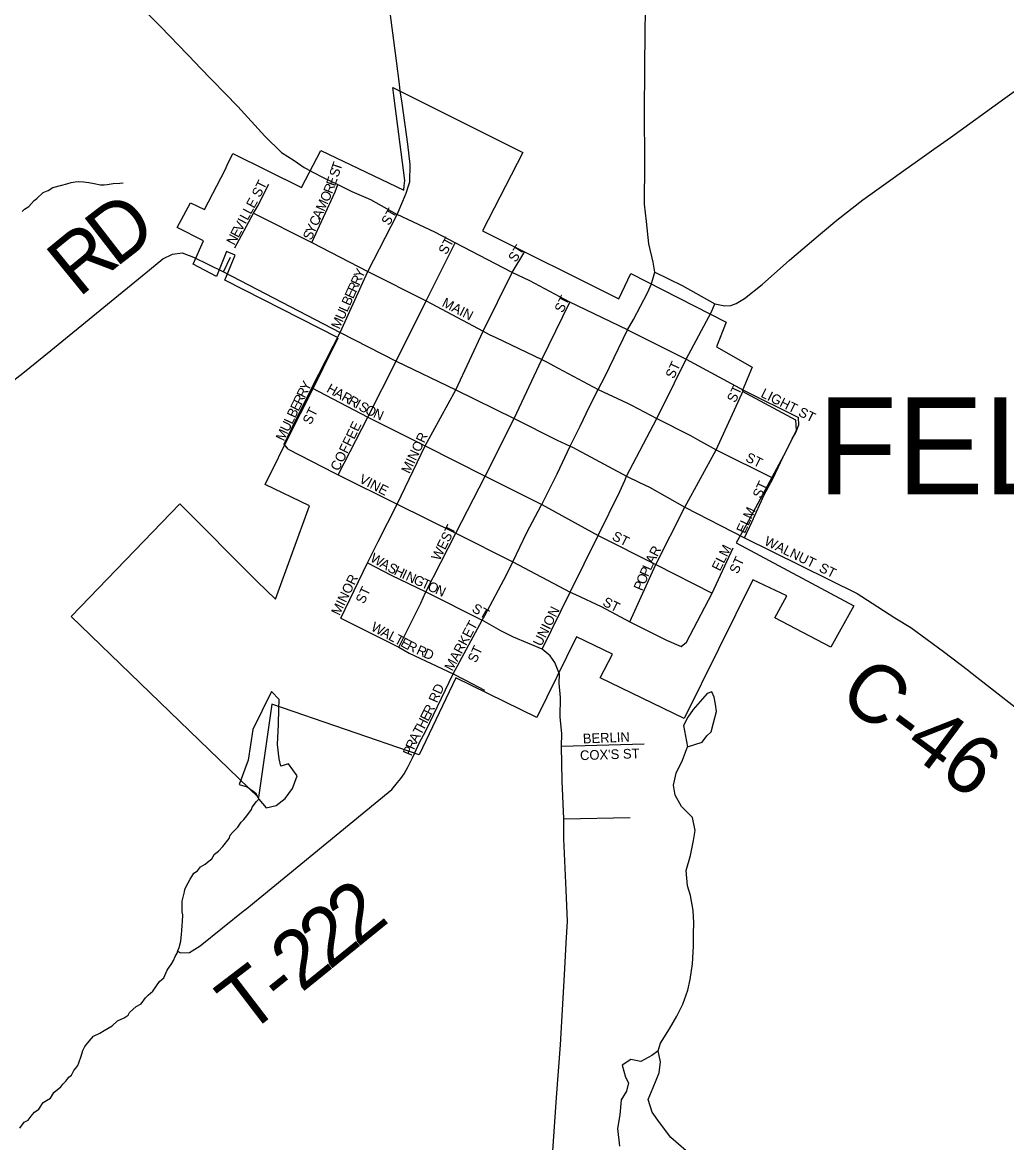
# Model space of a CAD drawing. Extents: x 1310247 to 1664935, y 235267 to 584339.
# Drawn here: x 1510962 to 1516027, y 306025 to 311789 of the extents above; entities that cross this region are included whole.
import ezdxf

# ---------------------------------------------------------------- set-up
doc = ezdxf.new("R2010")
doc.units = 0
for name, color, linetype in [('GM_X_City_Street', 7, 'Continuous'), ('GM_X_City_Street_Text', 7, 'Continuous'), ('GM_X_Corporation', 7, 'Continuous'), ('GM_X_Corporation_Text', 7, 'Continuous'), ('GM_X_County_Road', 7, 'Continuous'), ('GM_X_County_Road_Text', 7, 'Continuous'), ('GM_X_Minor_Lake', 7, 'Continuous'), ('GM_X_Minor_River', 7, 'Continuous'), ('GM_X_State_Route', 7, 'Continuous'), ('GM_X_Township_Road', 7, 'Continuous'), ('GM_X_Township_Road_Text', 7, 'Continuous'), ('GM_X_Township_Subdivision', 7, 'Continuous'), ('GM_X_Township_Subdivision_Text', 7, 'Continuous')]:
    doc.layers.add(name, color=color, linetype=linetype)

msp = doc.modelspace()

# ---------------------------------------------------------------- linework, layer by layer
at = {"layer": 'GM_X_City_Street'}
for points in [[(1512054.5, 310628.8), (1512151.3, 310807.5), (1512171.8, 310842.5), (1512229.6, 310957.4)], [(1512451.8, 310657), (1512572.2, 310916.6), (1512585.9, 310955.5)], [(1512151.3, 310807.5), (1512451.8, 310657), (1512740.5, 310507.3), (1513039.9, 310356.8), (1513332.5, 310199.7), (1513364.6, 310184)], [(1512596.7, 310192.9), (1512740.5, 310507.3), (1512890.5, 310801.2)], [(1512586.9, 309460.7), (1512740.5, 309757.4), (1512885.5, 310045.9), (1513039.9, 310356.8), (1513188.8, 310655.3)], [(1512793.4, 309117.4), (1512890.1, 309309.7), (1513034.5, 309610.3), (1513192.7, 309898.9), (1513332.5, 310199.7), (1513482.1, 310501.5), (1513548, 310609.6)], [(1513036.3, 308854.9), (1513038.3, 308859.3), (1513192, 309161.4), (1513343, 309454.2), (1513492.4, 309751.6), (1513634.6, 310055.4), (1513779.9, 310350.1)], [(1514234.5, 309765.9), (1514258, 309813.2), (1514377.5, 310056.3), (1514507.7, 310300), (1514525.8, 310340.8)], [(1512596.7, 310192.9), (1512885.5, 310045.9), (1513192.7, 309898.9), (1513492.4, 309751.6), (1513714.6, 309639.4), (1513781.2, 309609), (1513793, 309602.7)], [(1513364.6, 310184), (1513397.7, 310167.9), (1513634.6, 310055.4), (1513659.7, 310042.1)], [(1514075.4, 310207.1), (1514377.5, 310056.3), (1514672.3, 309896.1), (1514956.3, 309756.5)], [(1513659.7, 310042.1), (1513719.4, 310010.5), (1513924.2, 309900.5), (1514075.6, 309829.7), (1514096.9, 309818.8)], [(1512452.1, 309909.4), (1512740.5, 309757.4), (1513034.5, 309610.3), (1513343, 309454.2), (1513635.1, 309308.7), (1513925.1, 309148.1), (1514221.3, 309000), (1514511.5, 308853)], [(1514087.3, 308704.7), (1514221.3, 309000), (1514370.6, 309294.4), (1514532, 309590.2), (1514672.3, 309896.1)], [(1514096.9, 309818.8), (1514227.5, 309751.6), (1514400.4, 309663.3), (1514436.3, 309643.4)], [(1514062, 309431.9), (1514071.6, 309453.5), (1514227.5, 309751.6), (1514234.5, 309765.9)], [(1513793, 309602.7), (1514071.6, 309453.5), (1514137.4, 309421.8)], [(1514436.3, 309643.4), (1514532, 309590.2), (1514824.8, 309444.5)], [(1512329.3, 309593.4), (1512567, 309471)], [(1512567, 309471), (1512586.9, 309460.7), (1512890.1, 309309.7), (1513192, 309161.4), (1513485.9, 309013.9), (1513781.5, 308856.9), (1513808.3, 308844.6)], [(1513636.2, 308563.9), (1513781.5, 308856.9), (1513925.1, 309148.1), (1514036.7, 309375.2), (1514062, 309431.9)], [(1514137.4, 309421.8), (1514188.8, 309397), (1514370.6, 309294.4), (1514678.6, 309137.6)], [(1514380.1, 308599.3), (1514511.5, 308853), (1514620.1, 309085.7)], [(1514678.6, 309137.6), (1515258.4, 308850.5)], [(1512738.4, 309007.5), (1512859.1, 308945.3), (1513038.3, 308859.3), (1513328.8, 308713.8)], [(1512898.5, 308573.8), (1513012, 308800.8), (1513036.3, 308854.9)], [(1513808.3, 308844.6), (1513940.2, 308784), (1514087.3, 308704.7), (1514276, 308611), (1514351.5, 308577.1), (1514380.1, 308599.3)], [(1512599.9, 308723.1), (1512898.5, 308573.8), (1512953, 308543.5), (1513178, 308436.7), (1513235.4, 308408), (1513241.8, 308404.7)], [(1513178, 308436.7), (1513328.8, 308713.8)], [(1512969.1, 308005.3), (1512981.4, 308030.5), (1513004.2, 308080.4), (1513037.5, 308143.9), (1513178, 308436.7)]]:
    msp.add_lwpolyline(points, dxfattribs=at)
at = {"layer": 'GM_X_Corporation'}
msp.add_lwpolyline([(1511841.1, 310544.8), (1511894, 310666), (1511759.3, 310734.7), (1511827.1, 310860.5), (1511900, 310827.3), (1512005, 311030.7), (1512016.3, 311055.3), (1512044.5, 311115), (1512398.1, 310939.3), (1512497.2, 311129.3), (1512925.2, 310925.6), (1512927, 310948.4), (1512930, 310975.8), (1512874.6, 311399.3), (1512868.4, 311454.8), (1513537.6, 311119.3), (1513329.3, 310717.3), (1514031.3, 310366.6), (1514093.3, 310496.8), (1514583.7, 310245.9), (1514533.4, 310119.7), (1514717.3, 310015.9), (1514665.2, 309892.5), (1514940.7, 309744.5), (1514944.6, 309688.5), (1514890.7, 309581.1), (1514687.1, 309202.4), (1514635.3, 309111.6), (1515241.3, 308786.3), (1515122.5, 308574.8), (1514833.8, 308724.8), (1514895.7, 308839.2), (1514720.7, 308920.4), (1514368.2, 308207.4), (1513935.9, 308416.3), (1513999.5, 308539), (1513813.5, 308627.3), (1513609, 308213.2), (1513192.2, 308415.7), (1513003.9, 308019.8), (1512245.2, 308281.4), (1512177.5, 307800.1), (1511212.2, 308732.3), (1511771.4, 309311.6), (1512170.9, 308912), (1512264.4, 308821.7), (1512438.8, 309301), (1512210.6, 309411.7), (1512350.3, 309692), (1512433.8, 309857.8), (1512586.5, 310166.9), (1512004.6, 310463.6), (1512056.3, 310592.1), (1512013, 310610.8), (1511960.8, 310481.6)], close=True, dxfattribs=at)
at = {"layer": 'GM_X_County_Road'}
for points in [[(1515258.4, 308850.5), (1515335, 308800.2), (1515452, 308724.6), (1515533.3, 308674.7), (1515701.6, 308552), (1515830, 308454)], [(1515830, 308454), (1515834.2, 308450.8), (1516203.6, 308162.7), (1516460.4, 307945.9), (1516564.5, 307871.7), (1516707.1, 307751.9), (1516829.7, 307647.2), (1516905.4, 307570.7), (1516965.3, 307495.2), (1517043.7, 307398.2), (1517219.2, 307187), (1517470.2, 306867.6)]]:
    msp.add_lwpolyline(points, dxfattribs=at)
at = {"layer": 'GM_X_Minor_Lake'}
for points in [[(1512243.2, 308345.7), (1512147.1, 308150.8), (1512123.9, 307992.6), (1512077.3, 307867), (1512119.3, 307856.2), (1512160.9, 307825.4), (1512179.5, 307791.4)], [(1512179.5, 307791.4), (1512215.7, 307748.1), (1512268.1, 307759.1), (1512315.1, 307796.4), (1512352.2, 307847.9), (1512375.6, 307911.7), (1512330.6, 307974.8), (1512292.1, 307961.4), (1512282.8, 307999.7), (1512274.2, 308074.1), (1512280.2, 308178.4), (1512281.7, 308254.7), (1512282.6, 308304.8), (1512243.2, 308345.7)], [(1514509.9, 308343.8), (1514485.6, 308336.2), (1514450.7, 308294.7), (1514413.7, 308253.3), (1514386.8, 308213.6), (1514363.9, 308171.9), (1514383.9, 308061.1)], [(1514383.9, 308061.1), (1514460.7, 308085.8), (1514483.4, 308117.5), (1514506, 308139.2), (1514518.9, 308185.1), (1514534.1, 308243), (1514528.8, 308281.2), (1514521.4, 308317.5), (1514509.9, 308343.8)], [(1514378, 305982.1), (1514299, 306051.8), (1514240.2, 306129.1), (1514203, 306182), (1514182.2, 306246.6), (1514207.5, 306308.3), (1514239.1, 306384), (1514246.2, 306440.1), (1514233.2, 306496.5), (1514200.6, 306473), (1514143.7, 306442), (1514093.7, 306452.9), (1514048.9, 306423.7), (1514065.8, 306361.1), (1514081.4, 306332.8), (1514070.5, 306288.8), (1514043.5, 306245.1), (1514036, 306167), (1514024.6, 306097), (1514034.9, 306006.5)]]:
    msp.add_lwpolyline(points, dxfattribs=at)
at = {"layer": 'GM_X_Minor_River'}
for points in [[(1510960.1, 310815.5), (1510972.3, 310827.4), (1510994.5, 310841.2), (1511023, 310873), (1511037.2, 310882.9), (1511069.7, 310914.6), (1511093.9, 310924.4), (1511118.2, 310940.1), (1511164.5, 310951.6), (1511190.7, 310959.3), (1511212.9, 310965.1), (1511233, 310968.8), (1511249.1, 310970.7), (1511277.2, 310968.3), (1511303.3, 310966), (1511331.3, 310959.6), (1511363.4, 310953.2), (1511383.4, 310952.9), (1511397.5, 310954.8), (1511429.7, 310960.4), (1511463.9, 310962), (1511480, 310963.8)], [(1514233.2, 306496.5), (1514246, 306536.4), (1514291.7, 306609.8), (1514329.1, 306675.3), (1514360.4, 306737), (1514385.9, 306808.7), (1514399, 306864.7), (1514410.6, 306944.8), (1514416.4, 307035), (1514415.6, 307099.2), (1514416.7, 307155.4), (1514413.9, 307219.6), (1514399.3, 307296.2), (1514384.2, 307346.6), (1514377.7, 307425), (1514399.3, 307502.9), (1514414.8, 307578.9), (1514423.8, 307630.9), (1514411.1, 307697.4), (1514353.9, 307754.6), (1514320.9, 307813.4), (1514311.8, 307863.8), (1514327, 307925.7), (1514358.5, 307993.4), (1514383.9, 308061.1)], [(1511159.8, 306311.7), (1511170, 306325.7), (1511186.3, 306341.5), (1511200.6, 306361.4), (1511214.8, 306371.3), (1511227.1, 306395.2), (1511237.3, 306407.2), (1511247.5, 306421.1), (1511251.7, 306435.1), (1511264.1, 306469.1), (1511272.5, 306499.1), (1511282.8, 306519.1), (1511305.2, 306546.9), (1511327.6, 306572.7), (1511359.9, 306588.4), (1511382.2, 306602.2), (1511424.6, 306625.8), (1511451, 306651.6), (1511485.3, 306667.2), (1511505.6, 306681), (1511513.8, 306695), (1511548.3, 306724.7), (1511572.5, 306738.4), (1511595, 306770.3), (1511609.2, 306784.2), (1511633.6, 306804), (1511668.3, 306853.7), (1511690.6, 306873.5), (1511707.1, 306911.5), (1511717.4, 306927.4), (1511727.6, 306941.4), (1511739.9, 306961.3), (1511748.2, 306983.3), (1511758.4, 306999.2), (1511762.5, 307011.2), (1511768.8, 307029.2), (1511777.2, 307061.3), (1511781.6, 307097.4), (1511781.9, 307115.4), (1511784.2, 307143.5), (1511786.4, 307161.6), (1511786.9, 307197.7), (1511785, 307211.8), (1511783.4, 307241.9), (1511783.7, 307268.1), (1511796.3, 307316.1), (1511798.4, 307328.1), (1511804.6, 307342.1), (1511825.2, 307380), (1511833.3, 307394), (1511843.6, 307411.9), (1511863.8, 307423.7), (1511878.1, 307443.6), (1511902.4, 307457.4), (1511914.5, 307467.3), (1511936.8, 307485.1), (1511951.2, 307509), (1511971.5, 307524.8), (1511993.8, 307548.7), (1512026.5, 307590.4), (1512030.7, 307606.5), (1512044.9, 307622.3), (1512071.3, 307648.1), (1512087.7, 307674), (1512101.9, 307687.9), (1512116.2, 307705.8), (1512140.7, 307739.7), (1512144.8, 307751.7), (1512167.3, 307779.5), (1512179.5, 307791.4)], [(1510948.4, 306099.5), (1510970.9, 306129.3), (1510991.1, 306141.1), (1511011.5, 306167), (1511023.7, 306180.9), (1511046, 306196.6), (1511068.5, 306230.5), (1511086.7, 306242.3), (1511106.9, 306254.1), (1511123.3, 306282), (1511159.8, 306311.7)]]:
    msp.add_lwpolyline(points, dxfattribs=at)
at = {"layer": 'GM_X_State_Route'}
for points in [[(1514173.1, 310765), (1514163.9, 310854.7), (1514165.3, 311065.3), (1514163.9, 311336.2), (1514165.3, 311542.6), (1514166.7, 311753.1), (1514169.5, 311918.8), (1514175.2, 312179.9), (1514177.9, 312431.2), (1514180.8, 312648.8), (1514187.8, 312817.2), (1514189.9, 312899.1), (1514200.4, 313075.5), (1514211.6, 313276.2), (1514237.6, 313526.8)], [(1512902.2, 311471.9), (1512887, 311590.8), (1512831.6, 312011.8)], [(1511485.1, 311959), (1511673.8, 311767.3), (1511855.8, 311577.5)], [(1511855.8, 311577.5), (1511873, 311559.5), (1512069.9, 311356.5), (1512210.4, 311203.2), (1512294.9, 311120.6), (1512360.8, 311078.4), (1512411.9, 311043), (1512422.7, 311037.1)], [(1512949.2, 310948.4), (1512956, 310968.1), (1512956.8, 311057.6), (1512946.2, 311162.3), (1512916.6, 311373.2), (1512906.7, 311436.9), (1512902.2, 311471.9)], [(1515556, 311068.1), (1515652.7, 311136.6), (1515738.1, 311197.2), (1516016.9, 311398.9), (1516112.9, 311468)], [(1514217.1, 310503.3), (1514357.4, 310434.7), (1514525.8, 310340.8), (1514576.3, 310330.4), (1514607.3, 310333), (1514635.8, 310342.7), (1514677.2, 310367.9), (1514768.4, 310439.7), (1514908.8, 310565.3), (1515069.3, 310701.5), (1515152.6, 310771.7), (1515286.3, 310876.1), (1515406.5, 310962.7), (1515509.8, 311035.4), (1515556, 311068.1)], [(1512422.7, 311037.1), (1512457.1, 311018.4), (1512509.2, 310991.9), (1512585.9, 310955.5), (1512656.6, 310919.2), (1512752.9, 310877.9), (1512890.5, 310801.2)], [(1512890.5, 310801.2), (1512919.3, 310869.7), (1512936.3, 310911.2), (1512949.2, 310948.4)], [(1514075.4, 310207.1), (1513779.9, 310350.1), (1513573.5, 310459.2), (1513482.1, 310501.5), (1513188.8, 310655.3), (1513084.1, 310709.8), (1512890.5, 310801.2)], [(1514201.4, 310450.7), (1514217.1, 310503.3), (1514207.4, 310555.7), (1514185, 310649.8), (1514173.1, 310765)], [(1513631.9, 309302.9), (1513635.1, 309308.7), (1513714.1, 309466.8), (1513781.2, 309609), (1513832, 309711), (1513878.7, 309808.7), (1513924.2, 309900.5), (1513961.4, 309969.3), (1514075.4, 310207.1), (1514106.7, 310260.2), (1514178.9, 310398.4), (1514199.5, 310444.4), (1514201.4, 310450.7)], [(1513341.2, 308737.1), (1513452.6, 308946.2), (1513485.9, 309013.9), (1513557.7, 309165.1), (1513631.9, 309302.9)], [(1513725.7, 308434.7), (1513725.7, 308435), (1513702.5, 308495.4), (1513678, 308530.3), (1513636.2, 308563.9), (1513489.8, 308625.5), (1513424.8, 308659.2), (1513328.8, 308713.8), (1513341.2, 308737.1)], [(1513690.8, 305956.6), (1513710.6, 306256.4), (1513730.3, 306528.3), (1513752.4, 306888.5), (1513760.6, 307051.2), (1513767.5, 307165), (1513760.6, 307324.2), (1513748.9, 307588), (1513747.8, 307690.2), (1513739.6, 307884.3), (1513736.1, 308064.3), (1513737.3, 308128.3), (1513729.2, 308216.5), (1513731.5, 308315.3), (1513724.5, 308388.5), (1513725.7, 308434.7)]]:
    msp.add_lwpolyline(points, dxfattribs=at)
at = {"layer": 'GM_X_Township_Road'}
for points in [[(1510894.8, 309930), (1510964.6, 309984.5), (1511108.4, 310101.1), (1511615.5, 310515.7), (1511685.5, 310573.2), (1511735.3, 310596.5), (1511783.5, 310602.7), (1511842.5, 310580.9), (1511996.6, 310505.3), (1512596.7, 310192.9)], [(1512108.1, 307223.3), (1512862.7, 307841.3), (1512893, 307877.1), (1512909.3, 307898.2), (1512927.2, 307922.1), (1512947.2, 307960.5), (1512969.1, 308005.3)], [(1513747.8, 307690.2), (1514089.8, 307697.1)], [(1511759.5, 307009.7), (1511775.4, 307001.4), (1511821.5, 307002.5), (1511876.2, 307037.7), (1512106.9, 307222.4), (1512108.1, 307223.3)]]:
    msp.add_lwpolyline(points, dxfattribs=at)
at = {"layer": 'GM_X_Township_Subdivision'}
for points in [[(1511996.6, 310505.3), (1512032.4, 310581.7)], [(1512329.3, 309593.4), (1512309.7, 309619.5), (1512367.8, 309741.4), (1512419.9, 309845.5), (1512452.1, 309909.4), (1512596.7, 310192.9)], [(1514678.6, 309137.6), (1514715.3, 309218), (1514779.9, 309357.7), (1514824.8, 309444.5), (1514876.6, 309554.6), (1514922.9, 309645.8), (1514941.8, 309679.5), (1514957, 309718.5), (1514956.3, 309756.5)], [(1512599.9, 308723.1), (1512738.4, 309007.5), (1512793.4, 309117.4)], [(1513241.8, 308404.7), (1513339.6, 308353.8)], [(1513736.1, 308064.3), (1514162.4, 308076.7)]]:
    msp.add_lwpolyline(points, dxfattribs=at)

# ---------------------------------------------------------------- texts
at = {"layer": 'GM_X_City_Street_Text'}
for s, rotation, p in [('T', 71.08021, (1512597.8, 311022.2)), ('E', 70.96842, (1512570.6, 310943)), ('S', 71.08125, (1512586.4, 310988.9)), ('ST', 63.43494, (1512184.5, 310885)), ('R', 68.719, (1512555.5, 310904.1)), ('E', 60.77024, (1512154, 310828.8)), ('M', 65.88725, (1512514.9, 310813.3)), ('O', 65.8797, (1512536.5, 310861.5)), ('L', 61.95001, (1512137.5, 310798)), ('A', 65.86443, (1512496.9, 310773.1)), ('ST', 60.25679, (1512849.2, 310740.3)), ('V', 61.94495, (1512089.9, 310708.7)), ('I', 61.91979, (1512110.6, 310747.5)), ('L', 61.94508, (1512121, 310766.9)), ('Y', 65.87235, (1512462.7, 310696.8)), ('C', 65.8889, (1512480.8, 310736.9)), ('N', 61.93908, (1512052.7, 310638.8)), ('E', 61.9259, (1512073.4, 310677.6)), ('S', 65.87938, (1512448.4, 310664.7)), ('ST', 61.92827, (1513143.9, 310590.4)), ('ST', 57.25688, (1513500.6, 310551.5)), ('Y', 65.72243, (1512710.8, 310467.9)), ('R', 65.7811, (1512694.6, 310431.8)), ('E', 65.79342, (1512663.9, 310363.6)), ('R', 65.79555, (1512678.4, 310395.7)), ('B', 65.79555, (1512647.7, 310327.4)), ('MAIN', 332.74507, (1513116.9, 310330.4)), ('ST', 63.43494, (1513742.1, 310291)), ('U', 65.79084, (1512615.2, 310255.2)), ('L', 65.79471, (1512633.3, 310295.3)), ('M', 65.78969, (1512593.6, 310207.1)), ('ST', 64.98509, (1514314, 309952)), ('H', 330.78512, (1512523.2, 309890.2)), ('A', 330.77558, (1512561.6, 309868.7)), ('ST', 64.9823, (1514630.8, 309828.8)), ('LIGHT ST', 333.43495, (1514758, 309864)), ('R', 330.78381, (1512600, 309847.2)), ('R', 330.78381, (1512634.5, 309827.9)), ('I', 330.77558, (1512669.1, 309808.6)), ('S', 330.78217, (1512688.3, 309797.8)), ('O', 333.36672, (1512721.2, 309779.5)), ('N', 336.73156, (1512763.4, 309758.4)), ('COFFEE', 63.92248, (1512589.3, 309476.9)), ('MINOR', 64.53423, (1512954.4, 309463.5)), ('ST', 333.43495, (1514678.8, 309534)), ('VINE', 332.65054, (1512690.1, 309423.9)), ('WEST', 63.43237, (1513108.5, 309015)), ('ST', 333.43495, (1513992.4, 309129.2)), ('WALNUT', 334.28962, (1514775.4, 309102.9)), ('R', 61.99036, (1514229.1, 309036.4)), ('ELM', 63.43494, (1514551.8, 308962.2)), ('W', 330.07997, (1512747.7, 309018.9)), ('A', 63.42028, (1514209.5, 308997.3)), ('ST', 64.9823, (1514642.8, 308947.6)), ('A', 330.08026, (1512797.3, 308990.4)), ('S', 331.60059, (1512836.6, 308967.8)), ('H', 334.81547, (1512870.4, 308949.6)), ('I', 335.35324, (1512910.6, 308930.7)), ('P', 66.95564, (1514182.1, 308933.4)), ('L', 66.53955, (1514195.8, 308965.7)), ('ST', 333.43495, (1515057.2, 308966.4)), ('N', 335.34166, (1512930.6, 308921.5)), ('G', 335.34166, (1512970.6, 308903.2)), ('T', 335.33824, (1513010.6, 308884.8)), ('O', 335.35078, (1513042.6, 308870.1)), ('P', 66.95564, (1514151.1, 308860.5)), ('O', 66.97086, (1514164.9, 308892.9)), ('N', 335.34166, (1513082.6, 308851.8)), ('ST', 330.2568, (1513271.2, 308759.4)), ('ST', 333.43495, (1513944, 308790.4)), ('UNION', 63.43931, (1513632.1, 308575)), ('W', 332.01357, (1512751.8, 308662.7)), ('MARKET', 61.69936, (1513174.7, 308447.7)), ('A', 332.01734, (1512802.3, 308635.9)), ('L', 332.01751, (1512841.1, 308615.2)), ('T', 332.01751, (1512872.2, 308598.7)), ('E', 332.01751, (1512903.3, 308582.2)), ('R', 333.62148, (1512935.7, 308565)), ('R', 336.17297, (1512985.5, 308541)), ('D', 336.24342, (1513021.8, 308524.9)), ('ST', 64.9823, (1513296.4, 308490)), ('RD', 66.03863, (1513095.7, 308284)), ('R', 63.43494, (1513066.4, 308221)), ('E', 63.42763, (1513050.7, 308189.5)), ('T', 60.86179, (1513012.4, 308117.4)), ('H', 62.97637, (1513030.5, 308150)), ('A', 62.43792, (1512992.3, 308078.8)), ('P', 67.09741, (1512963.6, 308010.8)), ('R', 67.07564, (1512977.3, 308043.2))]:
    msp.add_text(s, height=50, rotation=rotation, dxfattribs=at).set_placement(p)
at = {"layer": 'GM_X_Corporation_Text'}
msp.add_text('FELICITY', height=500, rotation=0.00001, dxfattribs=at).set_placement((1515053.9, 309360.2))
at = {"layer": 'GM_X_County_Road_Text'}
msp.add_text('C-46', height=300, rotation=323.379, dxfattribs=at).set_placement((1515150, 308304.1))
at = {"layer": 'GM_X_Township_Road_Text'}
for s, rotation, p in [('D', 37.72673, (1511440.7, 310523.9)), ('R', 39.23338, (1511251.5, 310369.3)), ('2', 39.07364, (1512685.5, 307026.1)), ('2', 39.05401, (1512541.9, 306909.6)), ('2', 38.97554, (1512397.9, 306793.1)), ('T', 37.37902, (1512116.3, 306574.1)), ('-', 38.74695, (1512300.8, 306715.2))]:
    msp.add_text(s, height=300, rotation=rotation, dxfattribs=at).set_placement(p)
at = {"layer": 'GM_X_Township_Subdivision_Text'}
for s, rotation, p in [('Y', 62.85331, (1512432.6, 309887.9)), ('R', 64.06478, (1512415.4, 309852.5)), ('E', 64.07031, (1512382.7, 309785.2)), ('R', 64.07906, (1512398.1, 309816.9)), ('B', 64.08712, (1512365.4, 309749.6)), ('ST', 63.43494, (1512446.3, 309715.7)), ('U', 64.07523, (1512330.7, 309678.4)), ('L', 64.07031, (1512350, 309717.9)), ('M', 64.08249, (1512307.7, 309630.9)), ('ST', 64.9823, (1514762.8, 309336)), ('ELM', 65.22379, (1514679.2, 309155.5)), ('MINOR', 64.00064, (1512593.7, 308733.3)), ('ST', 64.9823, (1512720, 308793.6)), ('BERLIN', 2.2914, (1513847, 308078.6)), ("COX'S ST", 1.94233, (1513832.4, 307992.6))]:
    msp.add_text(s, height=50, rotation=rotation, dxfattribs=at).set_placement(p)

doc.saveas('drawing.dxf')
